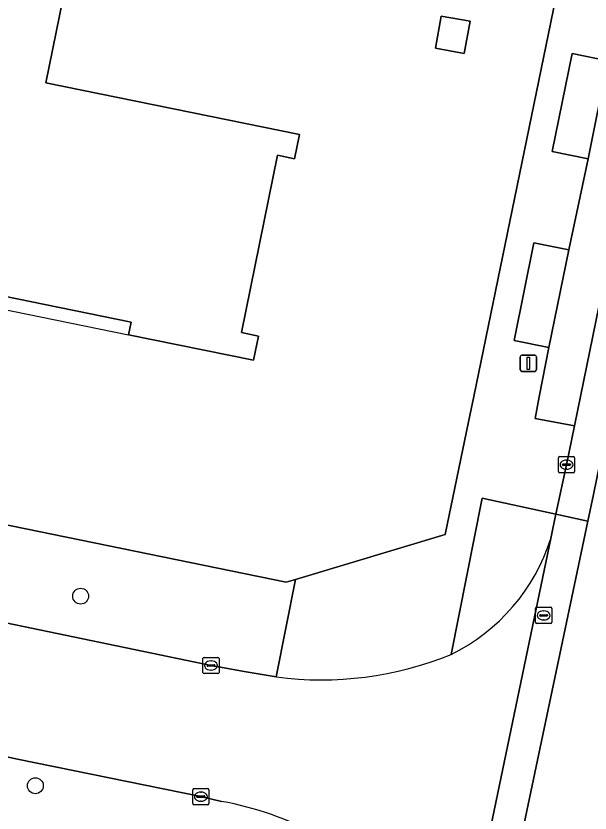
# Model space of a CAD drawing. Extents: x 157692 to 159674, y 381452 to 383291.
# Drawn here: x 158556.54 to 158591.91, y 382474.36 to 382523.44 of the extents above; entities that cross this region are included whole.
import ezdxf

# ---------------------------------------------------------------- set-up
doc = ezdxf.new("R2010")
doc.units = 0
for name, color, linetype in [('IMGEO_Boom', 7, 'Continuous'), ('IMGEO_Erf', 7, 'Continuous'), ('IMGEO_Groenvoorziening', 7, 'Continuous'), ('IMGEO_Kolk', 7, 'Continuous'), ('IMGEO_Lichtmast', 7, 'Continuous'), ('IMGEO_Pand', 7, 'Continuous'), ('IMGEO_Pand_overbouw', 7, 'Continuous'), ('IMGEO_Parkeervlak_open', 7, 'Continuous'), ('IMGEO_Rijbaan_lokaal_gesloten', 7, 'Continuous'), ('IMGEO_Rioolput', 7, 'Continuous'), ('IMGEO_Voetpad_open', 7, 'Continuous')]:
    doc.layers.add(name, color=color, linetype=linetype)

msp = doc.modelspace()

# ---------------------------------------------------------------- linework, layer by layer
at = {"layer": 'IMGEO_Boom'}
for centre in [(158560.526, 382487.714), (158557.737, 382476.044)]:
    msp.add_circle(centre, 0.489, dxfattribs=at)
at = {"layer": 'IMGEO_Erf'}
for points in [[(158448.261, 382514.179), (158456.419, 382512.52), (158477.322, 382508.223), (158500, 382503.578), (158504.177, 382502.734), (158511.183, 382501.319), (158511.782, 382501.198), (158511.701, 382500.966), (158516.501, 382500), (158517.59, 382499.781), (158517.653, 382500.03), (158517.794, 382500), (158525.15, 382498.448), (158530.069, 382497.411), (158573.194, 382488.57), (158573.771, 382488.744), (158582.974, 382491.52), (158584.424, 382498.452), (158584.741, 382500), (158605.785, 382602.291), (158607.565, 382610.759), (158618.747, 382665.89)], [(158561.984, 382536.94), (158558.389, 382519.315), (158574.007, 382516.129), (158573.705, 382514.649), (158572.657, 382514.863), (158570.428, 382503.938), (158571.477, 382503.724), (158571.175, 382502.245), (158563.483, 382503.814), (158563.639, 382504.578), (158551.274, 382507.1), (158551.178, 382506.63), (158548.258, 382507.225), (158548.354, 382507.696), (158543.043, 382508.779), (158542.885, 382508.005), (158521.084, 382512.452), (158521.388, 382513.941), (158522.436, 382513.728), (158524.663, 382524.643)]]:
    msp.add_lwpolyline(points, dxfattribs=at)
msp.add_lwpolyline([(158582.728, 382523.428), (158584.523, 382523.116), (158584.162, 382521.127), (158582.379, 382521.452)], close=True, dxfattribs=at)
at = {"layer": 'IMGEO_Groenvoorziening'}
for points in [[(158593.003, 382520.67), (158590.813, 382521.118), (158589.581, 382515.099), (158591.785, 382514.631)], [(158590.605, 382509.04), (158588.447, 382509.466), (158587.235, 382503.449), (158589.366, 382503.025)]]:
    msp.add_lwpolyline(points, close=True, dxfattribs=at)
msp.add_lwpolyline([(158589.495, 382491.264), (158589.624, 382491.884), (158589.807, 382492.761), (158585.254, 382493.742), (158583.352, 382484.13)], dxfattribs=at)
msp.add_arc((158578.031, 382494.923), 12.034, 296.2412, 342.2962, dxfattribs=at)
at = {"layer": 'IMGEO_Kolk'}
for p, q in [((158589.956, 382495.385), (158589.956, 382496.237)), ((158590.031, 382496.311), (158590.883, 382496.311)), ((158590.444, 382496.091), (158590.469, 382496.091)), ((158590.957, 382496.237), (158590.957, 382495.385)), ((158590.215, 382495.805), (158590.215, 382495.817)), ((158590.653, 382495.768), (158590.255, 382495.768)), ((158590.258, 382495.854), (158590.656, 382495.854)), ((158590.467, 382495.531), (158590.442, 382495.531)), ((158590.699, 382495.817), (158590.699, 382495.805)), ((158590.883, 382495.311), (158590.031, 382495.311)), ((158568.056, 382483.021), (158568.056, 382483.873)), ((158568.131, 382483.947), (158568.983, 382483.947)), ((158569.057, 382483.873), (158569.057, 382483.021)), ((158568.315, 382483.441), (158568.315, 382483.453)), ((158568.753, 382483.404), (158568.355, 382483.404)), ((158568.358, 382483.49), (158568.756, 382483.49)), ((158568.544, 382483.727), (158568.569, 382483.727)), ((158568.799, 382483.453), (158568.799, 382483.441)), ((158568.983, 382482.947), (158568.131, 382482.947)), ((158568.567, 382483.167), (158568.542, 382483.167)), ((158567.432, 382474.946), (158567.432, 382475.798)), ((158567.507, 382475.872), (158568.359, 382475.872)), ((158567.734, 382475.415), (158568.132, 382475.415)), ((158567.92, 382475.652), (158567.945, 382475.652)), ((158568.433, 382475.798), (158568.433, 382474.946)), ((158567.691, 382475.366), (158567.691, 382475.378)), ((158568.129, 382475.329), (158567.731, 382475.329)), ((158567.943, 382475.092), (158567.918, 382475.092)), ((158568.175, 382475.378), (158568.175, 382475.366)), ((158568.359, 382474.872), (158567.507, 382474.872))]:
    msp.add_line(p, q, dxfattribs=at)
for points in [[(158589.956, 382495.385), (158589.956, 382496.237)], [(158590.031, 382496.311), (158590.883, 382496.311)], [(158590.957, 382496.237), (158590.957, 382495.385)], [(158590.883, 382495.311), (158590.031, 382495.311)], [(158568.056, 382483.021), (158568.056, 382483.873)], [(158568.131, 382483.947), (158568.983, 382483.947)], [(158569.057, 382483.873), (158569.057, 382483.021)], [(158568.983, 382482.947), (158568.131, 382482.947)], [(158567.432, 382474.946), (158567.432, 382475.798)], [(158567.507, 382475.872), (158568.359, 382475.872)], [(158568.433, 382475.798), (158568.433, 382474.946)], [(158568.359, 382474.872), (158567.507, 382474.872)]]:
    msp.add_lwpolyline(points, dxfattribs=at)
for centre, radius, start, end in [((158590.033, 382496.235), 0.0765, 91.552, 178.448), ((158590.033, 382496.235), 0.0765, 91.552, 178.448), ((158590.881, 382496.235), 0.0765, 1.552, 88.448), ((158590.881, 382496.235), 0.0765, 1.552, 88.448), ((158590.255, 382495.814), 0.0403, 85.8775, 175.7526), ((158590.252, 382495.804), 0.0366, 178.938, 274.7102), ((158590.656, 382495.811), 0.043, 264.8664, 352.4533), ((158590.66, 382495.816), 0.0386, 1.7309, 96.639), ((158590.033, 382495.387), 0.0765, 181.552, 268.448), ((158590.033, 382495.387), 0.0765, 181.552, 268.448), ((158590.881, 382495.387), 0.0765, 271.552, 358.448), ((158590.881, 382495.387), 0.0765, 271.552, 358.448), ((158568.133, 382483.871), 0.0765, 91.552, 178.448), ((158568.133, 382483.871), 0.0765, 91.552, 178.448), ((158568.981, 382483.871), 0.0765, 1.552, 88.448), ((158568.981, 382483.871), 0.0765, 1.552, 88.448), ((158568.355, 382483.45), 0.0403, 85.8775, 175.7526), ((158568.352, 382483.44), 0.0366, 178.938, 274.7102), ((158568.756, 382483.447), 0.043, 264.8664, 352.4533), ((158568.76, 382483.452), 0.0386, 1.7309, 96.639), ((158568.133, 382483.023), 0.0765, 181.552, 268.448), ((158568.133, 382483.023), 0.0765, 181.552, 268.448), ((158568.981, 382483.023), 0.0765, 271.552, 358.448), ((158568.981, 382483.023), 0.0765, 271.552, 358.448), ((158567.509, 382475.796), 0.0765, 91.552, 178.448), ((158567.509, 382475.796), 0.0765, 91.552, 178.448), ((158567.731, 382475.375), 0.0403, 85.8775, 175.7526), ((158568.136, 382475.377), 0.0386, 1.7309, 96.639), ((158568.357, 382475.796), 0.0765, 1.552, 88.448), ((158568.357, 382475.796), 0.0765, 1.552, 88.448), ((158567.509, 382474.948), 0.0765, 181.552, 268.448), ((158567.509, 382474.948), 0.0765, 181.552, 268.448), ((158567.728, 382475.365), 0.0366, 178.938, 274.7102), ((158568.132, 382475.372), 0.043, 264.8664, 352.4533), ((158568.357, 382474.948), 0.0765, 271.552, 358.448), ((158568.357, 382474.948), 0.0765, 271.552, 358.448)]:
    msp.add_arc(centre, radius, start, end, dxfattribs=at)
for centre, major_axis, ratio, start_param, end_param in [((158590.443, 382495.811), (-0.387, 0.002), 0.722429, 4.712389, 7.853982), ((158590.468, 382495.811), (-0.39, 0.002), 0.717154, 1.570796, 4.712389), ((158568.543, 382483.447), (-0.387, 0.002), 0.722429, 4.712389, 7.853982), ((158568.568, 382483.447), (-0.39, 0.002), 0.717154, 1.570796, 4.712389), ((158567.919, 382475.372), (-0.387, 0.002), 0.722429, 4.712389, 7.853982), ((158567.944, 382475.372), (-0.39, 0.002), 0.717154, 1.570796, 4.712389)]:
    msp.add_ellipse(centre, major_axis=major_axis, ratio=ratio, start_param=start_param, end_param=end_param, dxfattribs=at)
at = {"layer": 'IMGEO_Lichtmast'}
for p, q in [((158587.608, 382501.654), (158587.608, 382502.454)), ((158587.608, 382502.454), (158587.608, 382501.654)), ((158587.708, 382502.554), (158588.498, 382502.554)), ((158588.498, 382502.554), (158587.708, 382502.554)), ((158588.598, 382502.454), (158588.598, 382501.654)), ((158588.598, 382501.654), (158588.598, 382502.454)), ((158588.498, 382501.554), (158587.708, 382501.554)), ((158587.708, 382501.554), (158588.498, 382501.554))]:
    msp.add_line(p, q, dxfattribs=at)
msp.add_lwpolyline([(158588.028, 382502.429), (158588.178, 382502.429), (158588.178, 382501.679), (158588.028, 382501.679), (158588.028, 382502.429)], dxfattribs=at)
for centre, start, end in [((158587.708, 382502.454), 90, 180), ((158587.708, 382502.454), 90, 180), ((158588.498, 382502.454), 0, 90), ((158588.498, 382502.454), 360, 90), ((158587.708, 382501.654), 180, 270), ((158587.708, 382501.654), 180, 270), ((158588.498, 382501.654), 270, 0), ((158588.498, 382501.654), 270, 0)]:
    msp.add_arc(centre, 0.1, start, end, dxfattribs=at)
at = {"layer": 'IMGEO_Pand'}
for points in [[(158549.599, 382539.467), (158546.004, 382521.841), (158523.918, 382526.346), (158523.615, 382524.857), (158524.663, 382524.643), (158522.436, 382513.728), (158521.388, 382513.941), (158521.084, 382512.452), (158542.885, 382508.005), (158543.043, 382508.779), (158548.354, 382507.696), (158548.258, 382507.225), (158551.178, 382506.63), (158551.274, 382507.1), (158563.639, 382504.578), (158563.483, 382503.814), (158571.175, 382502.245), (158571.477, 382503.724), (158570.428, 382503.938), (158572.657, 382514.863), (158573.705, 382514.649), (158574.007, 382516.129), (158558.389, 382519.315), (158561.984, 382536.94)], [(158584.162, 382521.127), (158584.523, 382523.116), (158582.728, 382523.428), (158582.379, 382521.452)]]:
    msp.add_lwpolyline(points, close=True, dxfattribs=at)
at = {"layer": 'IMGEO_Pand_overbouw'}
msp.add_lwpolyline([(158542.885, 382508.005), (158563.483, 382503.814), (158563.639, 382504.578), (158551.274, 382507.1), (158551.178, 382506.63), (158548.258, 382507.225), (158548.354, 382507.696), (158543.043, 382508.779)], close=True, dxfattribs=at)
at = {"layer": 'IMGEO_Parkeervlak_open'}
msp.add_lwpolyline([(158611.308, 382597.54), (158608.858, 382598.045), (158608.353, 382595.628), (158607.348, 382590.674), (158606.115, 382584.8), (158605.01, 382579.531), (158603.802, 382573.579), (158602.636, 382567.855), (158601.423, 382561.978), (158600.14, 382555.747), (158598.944, 382549.748), (158597.777, 382544.246), (158596.601, 382538.34), (158595.454, 382532.858), (158594.27, 382526.898), (158593.003, 382520.67), (158591.785, 382514.631), (158590.605, 382509.04), (158589.366, 382503.025), (158588.779, 382499.993), (158588.521, 382498.66), (158590.957, 382498.196), (158600.355, 382544.184)], close=True, dxfattribs=at)
at = {"layer": 'IMGEO_Rijbaan_lokaal_gesloten'}
for points in [[(158626.897, 382663.441), (158613.919, 382600.583), (158592.124, 382493.966), (158591.78, 382492.336), (158584.663, 382458.624), (158576.456, 382418.202), (158561.278, 382343.885), (158559.085, 382332.976)], [(158624.902, 382663.722), (158623.026, 382654.644), (158622.792, 382653.588), (158616.8, 382624.243), (158611.308, 382597.54), (158600.355, 382544.184), (158590.957, 382498.196), (158590.457, 382495.811), (158589.807, 382492.761), (158591.78, 382492.336), (158592.124, 382493.966), (158613.919, 382600.583), (158626.897, 382663.441)], [(158572.578, 382482.741), (158570.719, 382483.066), (158568.557, 382483.447), (158547.999, 382487.708), (158532.792, 382490.783), (158531.981, 382490.935), (158525.859, 382492.178), (158523.951, 382492.571), (158502.982, 382496.89), (158500, 382497.508), (158499.169, 382497.68), (158488.214, 382499.931), (158487.88, 382500), (158482.642, 382501.083), (158474.679, 382502.741), (158455.234, 382506.703)], [(158448.135, 382500), (158466.8, 382496.177), (158469.803, 382495.566), (158500, 382489.365), (158504.554, 382488.43), (158523.629, 382484.512), (158523.85, 382484.455), (158545.857, 382479.929), (158554.921, 382478.043), (158556.64, 382477.676), (158567.933, 382475.372), (158569.195, 382475.081)], [(158582.83, 382459.355), (158589.495, 382491.264)]]:
    msp.add_lwpolyline(points, dxfattribs=at)
msp.add_lwpolyline([(158576.456, 382418.202), (158584.663, 382458.624), (158591.78, 382492.336), (158589.807, 382492.761), (158589.624, 382491.884), (158589.495, 382491.264), (158582.83, 382459.355), (158582.012, 382455.393), (158574.537, 382418.739), (158562.307, 382358.757), (158561.806, 382356.259), (158561.547, 382354.975), (158559.276, 382343.829), (158558.305, 382338.921), (158558.047, 382337.432), (158557.222, 382333.606), (158556.963, 382332.377), (158558.877, 382331.964), (158559.085, 382332.976), (158561.278, 382343.885)], close=True, dxfattribs=at)
for centre, radius, start, end in [((158578.031, 382494.923), 12.034, 296.2412, 342.2962), ((158575.333, 382503.85), 21.288, 262.5637, 292.1285), ((158565.599, 382455.126), 20.276, 43.7171, 79.7846)]:
    msp.add_arc(centre, radius, start, end, dxfattribs=at)
at = {"layer": 'IMGEO_Rioolput'}
for p, q in [((158588.547, 382486.105), (158588.547, 382486.957)), ((158588.622, 382487.031), (158589.474, 382487.031)), ((158589.035, 382486.811), (158589.06, 382486.811)), ((158589.548, 382486.957), (158589.548, 382486.105)), ((158588.806, 382486.525), (158588.806, 382486.537)), ((158589.244, 382486.488), (158588.846, 382486.488)), ((158588.849, 382486.574), (158589.247, 382486.574)), ((158589.058, 382486.251), (158589.033, 382486.251)), ((158589.29, 382486.537), (158589.29, 382486.525)), ((158589.474, 382486.031), (158588.622, 382486.031))]:
    msp.add_line(p, q, dxfattribs=at)
for points in [[(158588.547, 382486.105), (158588.547, 382486.957)], [(158588.622, 382487.031), (158589.474, 382487.031)], [(158589.548, 382486.957), (158589.548, 382486.105)], [(158589.474, 382486.031), (158588.622, 382486.031)]]:
    msp.add_lwpolyline(points, dxfattribs=at)
for centre, radius, start, end in [((158588.624, 382486.955), 0.0765, 91.552, 178.448), ((158588.624, 382486.955), 0.0765, 91.552, 178.448), ((158589.472, 382486.955), 0.0765, 1.552, 88.448), ((158589.472, 382486.955), 0.0765, 1.552, 88.448), ((158588.846, 382486.534), 0.0403, 85.8775, 175.7526), ((158588.843, 382486.524), 0.0366, 178.938, 274.7102), ((158589.247, 382486.531), 0.043, 264.8664, 352.4533), ((158589.251, 382486.536), 0.0386, 1.7309, 96.639), ((158588.624, 382486.107), 0.0765, 181.552, 268.448), ((158588.624, 382486.107), 0.0765, 181.552, 268.448), ((158589.472, 382486.107), 0.0765, 271.552, 358.448), ((158589.472, 382486.107), 0.0765, 271.552, 358.448)]:
    msp.add_arc(centre, radius, start, end, dxfattribs=at)
for centre, major_axis, ratio, start_param, end_param in [((158589.034, 382486.531), (-0.387, 0.002), 0.722429, 4.712389, 7.853982), ((158589.059, 382486.531), (-0.39, 0.002), 0.717154, 1.570796, 4.712389)]:
    msp.add_ellipse(centre, major_axis=major_axis, ratio=ratio, start_param=start_param, end_param=end_param, dxfattribs=at)
at = {"layer": 'IMGEO_Voetpad_open'}
for points in [[(158617.234, 382677.735), (158616.516, 382675.097), (158619.614, 382669.95), (158618.747, 382665.89), (158607.565, 382610.759), (158605.785, 382602.291), (158584.741, 382500), (158584.424, 382498.452), (158582.974, 382491.52), (158573.771, 382488.744), (158572.578, 382482.741)], [(158583.352, 382484.13), (158585.254, 382493.742), (158589.807, 382492.761), (158590.457, 382495.811), (158590.957, 382498.196), (158588.521, 382498.66), (158588.779, 382499.993), (158589.366, 382503.025), (158587.235, 382503.449), (158588.447, 382509.466), (158590.605, 382509.04), (158591.785, 382514.631), (158589.581, 382515.099), (158590.813, 382521.118), (158593.003, 382520.67)], [(158569.195, 382475.081), (158567.933, 382475.372), (158556.64, 382477.676), (158554.921, 382478.043)]]:
    msp.add_lwpolyline(points, dxfattribs=at)
msp.add_lwpolyline([(158530.069, 382497.411), (158525.15, 382498.448), (158523.951, 382492.571), (158525.859, 382492.178), (158531.981, 382490.935), (158532.792, 382490.783), (158547.999, 382487.708), (158568.557, 382483.447), (158570.719, 382483.066), (158572.578, 382482.741), (158573.771, 382488.744), (158573.194, 382488.57)], close=True, dxfattribs=at)
for centre, radius, start, end in [((158575.333, 382503.85), 21.288, 262.5637, 292.1285), ((158565.599, 382455.126), 20.276, 43.7171, 79.7846)]:
    msp.add_arc(centre, radius, start, end, dxfattribs=at)

doc.saveas('drawing.dxf')
